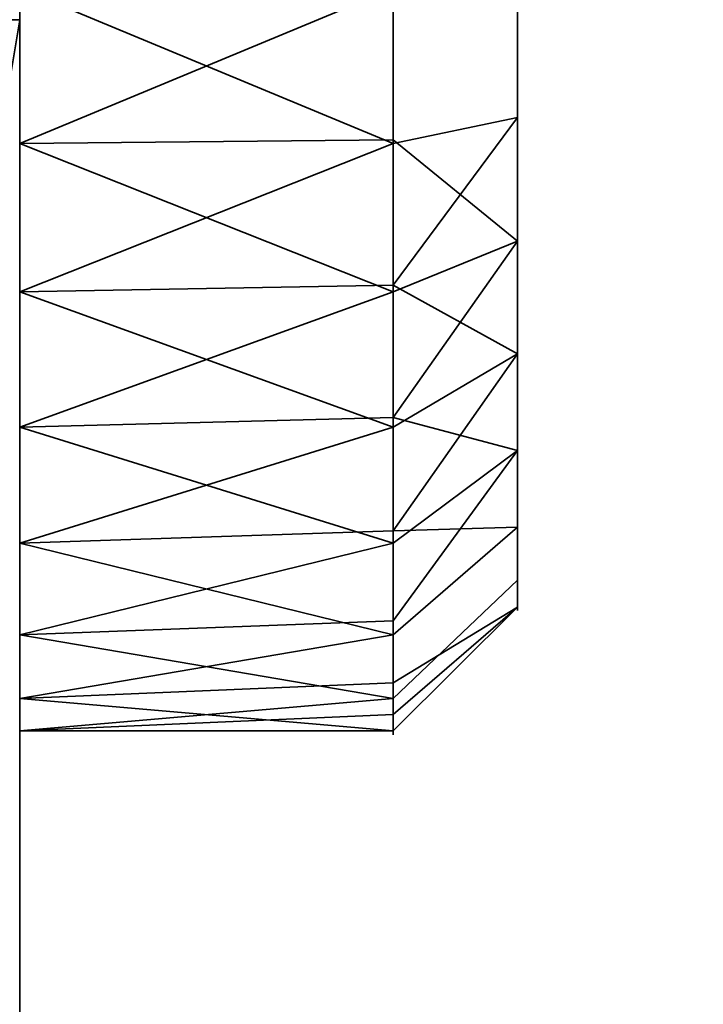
# Model space of a CAD drawing. Header units: millimetres. Extents: x -503 to 6703, y -110 to 193.
# Tile 272 of 656: x 337.5 to 340.25, y -19.58 to -15.63. Entities that reach past the tile are written whole.
import ezdxf

# ---------------------------------------------------------------- set-up
doc = ezdxf.new("R2010")
doc.units = ezdxf.units.MM
doc.layers.add('151', color=7, linetype='Continuous', true_color=0xffffff)

# ---------------------------------------------------------------- blocks, each defined once
blk = doc.blocks.new('UG_SURFACE_068')
at = {"layer": '151', "color": 252, "linetype": 'Continuous', "lineweight": 35}
for points in [[(-368, -14, 2075.2499), (-368, -25.92, 2075.2499), (368, -25.92, 2075.2499), (368, -14, 2075.2499)], [(-366.5, -14, 2073.75), (366.5, -14, 2073.75), (366.5, -25.92, 2073.75), (-366.5, -25.92, 2073.75)]]:
    blk.add_3dface(points, dxfattribs=at)
blk = doc.blocks.new('UG_SURFACE_092')
at = {"layer": '151', "color": 252, "linetype": 'Continuous', "lineweight": 35}
for points in [[(335.5, -22, 331.25), (337.5, -22, 331.25), (337.5, -9, 331.25), (335.5, -9, 331.25)], [(335.5, -9, 322.25), (337.5, -9, 322.25), (337.5, -22, 322.25), (335.5, -22, 322.25)], [(337.5, -9, 331.25), (337.5, -22, 331.25), (337.5, -16.1237, 329.6844), (337.5, -14.8763, 329.6844)], [(337.5, -22, 322.25), (337.5, -9, 322.25), (337.5, -15.5, 323.75), (337.5, -16.7202, 324.0094)], [(339.5, -14.4832, 329.0339), (339.5, -15.5, 329.25), (339.5, -16.5168, 329.0339), (339.5, -15.5, 326.75)], [(339, -15.5, 329.75), (337.5, -14.8763, 329.6844), (337.5, -16.1237, 329.6844)], [(339.5, -16.0198, 324.3046), (339.5, -15.5, 324.25), (339.5, -14.9802, 324.3046), (339.5, -15.5, 326.75)], [(337.4239, -15.373, 339.1327), (337.4239, -15.627, 339.1327), (337.5, -15.627, 338.75), (337.5, -15.373, 338.75)], [(337.4239, -15.627, 336.3673), (337.4239, -15.373, 336.3673), (337.5, -15.373, 336.75), (337.5, -15.627, 336.75)], [(337.4239, -15.373, 317.1327), (337.4239, -15.627, 317.1327), (337.5, -15.627, 316.75), (337.5, -15.373, 316.75)], [(337.4239, -15.627, 314.3673), (337.4239, -15.373, 314.3673), (337.5, -15.373, 314.75), (337.5, -15.627, 314.75)], [(337.5, -15.373, 338.75), (337.5, -15.627, 338.75), (337.5, -15.627, 336.75), (337.5, -15.373, 336.75)], [(337.5, -15.373, 316.75), (337.5, -15.627, 316.75), (337.5, -15.627, 314.75), (337.5, -15.373, 314.75)], [(337.5, -16.1237, 329.6844), (339, -16.1101, 329.6203), (339, -15.5, 329.75)], [(337.5, -15.5, 323.75), (339, -15.5, 323.75), (339, -16.1237, 323.8156)], [(339, -16.1237, 323.8156), (337.5, -16.7202, 324.0094), (337.5, -15.5, 323.75)], [(339.5, -16.5168, 329.0339), (339.5, -15.5, 329.25), (339, -15.5, 329.75), (339, -16.1101, 329.6203)], [(339.5, -15.5, 324.25), (339.5, -16.0198, 324.3046), (339, -16.1237, 323.8156), (339, -15.5, 323.75)], [(339.5, -16.5168, 329.0339), (339.5, -17.3579, 328.4228), (339.5, -17.8776, 327.5225), (339.5, -15.5, 326.75)], [(339.5, -17.8776, 327.5225), (339.5, -17.9863, 326.4887), (339.5, -17.6651, 325.5), (339.5, -15.5, 326.75)], [(339.5, -17.6651, 325.5), (339.5, -16.9695, 324.7274), (339.5, -16.0198, 324.3046), (339.5, -15.5, 326.75)], [(337.2835, -16.9212, 316.75), (337.5, -15.627, 316.75), (337.4239, -15.627, 317.1327), (337.2102, -16.9041, 317.1327)], [(337.2102, -16.9041, 314.3673), (337.4239, -15.627, 314.3673), (337.5, -15.627, 314.75), (337.2835, -16.9212, 314.75)], [(337.2102, -16.9041, 336.3673), (337.4239, -15.627, 336.3673), (337.5, -15.627, 336.75), (337.2835, -16.9212, 336.75)], [(337.2835, -16.9212, 338.75), (337.5, -15.627, 338.75), (337.4239, -15.627, 339.1327), (337.2102, -16.9041, 339.1327)], [(337.5, -15.627, 336.75), (337.5, -15.627, 338.75), (337.2835, -16.9212, 338.75), (337.2835, -16.9212, 336.75)], [(337.5, -15.627, 314.75), (337.5, -15.627, 316.75), (337.2835, -16.9212, 316.75), (337.2835, -16.9212, 314.75)], [(339, -16.6935, 324.0693), (339, -16.1237, 323.8156), (339.5, -16.0198, 324.3046), (339.5, -16.9695, 324.7274)], [(339, -16.7202, 329.4906), (339, -16.1101, 329.6203), (337.5, -16.1237, 329.6844)], [(337.5, -22, 331.25), (337.5, -17.2634, 329.1771), (337.5, -16.1237, 329.6844)], [(339, -16.7202, 329.4906), (337.5, -16.1237, 329.6844), (337.5, -17.2634, 329.1771)], [(339, -16.1237, 323.8156), (339, -16.6935, 324.0693), (337.5, -16.7202, 324.0094)], [(339, -16.1101, 329.6203), (339, -16.7202, 329.4906), (339.5, -16.5168, 329.0339)], [(339.5, -16.5168, 329.0339), (339, -16.7202, 329.4906), (339, -17.2248, 329.124)], [(339, -17.2248, 329.124), (339, -17.7294, 328.7574), (339.5, -17.3579, 328.4228), (339.5, -16.5168, 329.0339)], [(337.5, -16.7202, 324.0094), (339, -16.6935, 324.0693), (339, -17.2634, 324.3229)], [(337.5, -22, 322.25), (337.5, -16.7202, 324.0094), (337.5, -17.7294, 324.7426)], [(337.5, -17.2634, 329.1771), (339, -17.2248, 329.124), (339, -16.7202, 329.4906)], [(339, -17.2634, 324.3229), (337.5, -17.7294, 324.7426), (337.5, -16.7202, 324.0094)], [(339.5, -16.9695, 324.7274), (339, -17.2634, 324.3229), (339, -16.6935, 324.0693)], [(339, -17.6807, 324.7865), (339, -17.2634, 324.3229), (339.5, -16.9695, 324.7274), (339.5, -17.6651, 325.5)], [(339, -17.7294, 328.7574), (339, -17.2248, 329.124), (337.5, -17.2634, 329.1771)], [(337.5, -18.0981, 328.25), (337.5, -17.2634, 329.1771), (337.5, -22, 331.25)], [(339, -17.7294, 328.7574), (337.5, -17.2634, 329.1771), (337.5, -18.0981, 328.25)], [(339, -17.2634, 324.3229), (339, -17.6807, 324.7865), (337.5, -17.7294, 324.7426)], [(339.5, -17.3579, 328.4228), (339, -17.7294, 328.7574), (339, -18.0413, 328.2172)], [(339, -18.0413, 328.2172), (339, -18.3532, 327.677), (339.5, -17.8776, 327.5225), (339.5, -17.3579, 328.4228)], [(339.5, -17.6651, 325.5), (339, -18.0981, 325.25), (339, -17.6807, 324.7865)], [(339, -18.2908, 325.8432), (339, -18.0981, 325.25), (339.5, -17.6651, 325.5), (339.5, -17.9863, 326.4887)], [(337.5, -17.7294, 324.7426), (339, -17.6807, 324.7865), (339, -18.0981, 325.25)], [(337.5, -17.7294, 324.7426), (337.5, -18.3532, 325.8229), (337.5, -22, 322.25)], [(337.5, -18.0981, 328.25), (339, -18.0413, 328.2172), (339, -17.7294, 328.7574)], [(337.5, -18.3532, 325.8229), (337.5, -17.7294, 324.7426), (339, -18.0981, 325.25)], [(339.5, -17.9863, 326.4887), (339.5, -17.8776, 327.5225), (339, -18.3532, 327.677), (339, -18.4184, 327.0567)], [(339.5, -17.9863, 326.4887), (339, -18.4836, 326.4364), (339, -18.2908, 325.8432)], [(339, -18.4184, 327.0567), (339, -18.4836, 326.4364), (339.5, -17.9863, 326.4887)], [(339, -18.3532, 327.677), (339, -18.0413, 328.2172), (337.5, -18.0981, 328.25)], [(337.5, -22, 331.25), (337.5, -18.4836, 327.0636), (337.5, -18.0981, 328.25)], [(337.5, -18.0981, 328.25), (337.5, -18.4836, 327.0636), (339, -18.3532, 327.677)], [(339, -18.0981, 325.25), (339, -18.2908, 325.8432), (337.5, -18.3532, 325.8229)], [(337.5, -18.3532, 325.8229), (339, -18.2908, 325.8432), (339, -18.4836, 326.4364)], [(337.5, -22, 331.25), (337.5, -22, 322.25), (337.5, -18.3532, 325.8229), (337.5, -18.4836, 327.0636)], [(337.5, -18.4836, 327.0636), (339, -18.4184, 327.0567), (339, -18.3532, 327.677)], [(339, -18.4836, 326.4364), (337.5, -18.4836, 327.0636), (337.5, -18.3532, 325.8229)], [(339, -18.4836, 326.4364), (339, -18.4184, 327.0567), (337.5, -18.4836, 327.0636)]]:
    blk.add_3dface(points, dxfattribs=at)
blk = doc.blocks.new('UG_SURFACE_100')
at = {"layer": '151', "color": 252, "linetype": 'Continuous', "lineweight": 35}
for points in [[(335.5, -22, 1766.25), (337.5, -22, 1766.25), (337.5, -9, 1766.25), (335.5, -9, 1766.25)], [(335.5, -9, 1757.25), (337.5, -9, 1757.25), (337.5, -22, 1757.25), (335.5, -22, 1757.25)], [(337.5, -9, 1766.25), (337.5, -22, 1766.25), (337.5, -16.1237, 1764.6844), (337.5, -14.8763, 1764.6844)], [(337.5, -22, 1757.25), (337.5, -9, 1757.25), (337.5, -15.5, 1758.75), (337.5, -16.7202, 1759.0094)], [(339.5, -14.4832, 1764.0339), (339.5, -15.5, 1764.25), (339.5, -16.5168, 1764.0339), (339.5, -15.5, 1761.75)], [(337.5, -14.8763, 1764.6844), (337.5, -16.1237, 1764.6844), (339, -15.5, 1764.75)], [(339.5, -16.0198, 1759.3046), (339.5, -15.5, 1759.25), (339.5, -14.9802, 1759.3046), (339.5, -15.5, 1761.75)], [(337.4239, -15.373, 1774.1327), (337.4239, -15.627, 1774.1327), (337.5, -15.627, 1773.7499), (337.5, -15.373, 1773.7499)], [(337.4239, -15.627, 1771.3673), (337.4239, -15.373, 1771.3673), (337.5, -15.373, 1771.75), (337.5, -15.627, 1771.75)], [(337.4239, -15.373, 1752.1327), (337.4239, -15.627, 1752.1327), (337.5, -15.627, 1751.75), (337.5, -15.373, 1751.75)], [(337.4239, -15.627, 1749.3674), (337.4239, -15.373, 1749.3674), (337.5, -15.373, 1749.75), (337.5, -15.627, 1749.75)], [(337.5, -15.373, 1773.7499), (337.5, -15.627, 1773.7499), (337.5, -15.627, 1771.75), (337.5, -15.373, 1771.75)], [(337.5, -15.373, 1751.75), (337.5, -15.627, 1751.75), (337.5, -15.627, 1749.75), (337.5, -15.373, 1749.75)], [(337.5, -16.1237, 1764.6844), (339, -16.1101, 1764.6203), (339, -15.5, 1764.75)], [(337.5, -15.5, 1758.75), (339, -15.5, 1758.75), (339, -16.1237, 1758.8155)], [(339, -16.1237, 1758.8155), (337.5, -16.7202, 1759.0094), (337.5, -15.5, 1758.75)], [(339.5, -16.5168, 1764.0339), (339.5, -15.5, 1764.25), (339, -15.5, 1764.75), (339, -16.1101, 1764.6203)], [(339.5, -15.5, 1759.25), (339.5, -16.0198, 1759.3046), (339, -16.1237, 1758.8155), (339, -15.5, 1758.75)], [(339.5, -16.5168, 1764.0339), (339.5, -17.3579, 1763.4228), (339.5, -17.8776, 1762.5226), (339.5, -15.5, 1761.75)], [(339.5, -17.8776, 1762.5226), (339.5, -17.9863, 1761.4887), (339.5, -17.6651, 1760.5), (339.5, -15.5, 1761.75)], [(339.5, -17.6651, 1760.5), (339.5, -16.9695, 1759.7275), (339.5, -16.0198, 1759.3046), (339.5, -15.5, 1761.75)], [(337.2835, -16.9212, 1751.75), (337.5, -15.627, 1751.75), (337.4239, -15.627, 1752.1327), (337.2102, -16.9041, 1752.1327)], [(337.2102, -16.9041, 1749.3674), (337.4239, -15.627, 1749.3674), (337.5, -15.627, 1749.75), (337.2835, -16.9212, 1749.75)], [(337.2102, -16.9041, 1771.3673), (337.4239, -15.627, 1771.3673), (337.5, -15.627, 1771.75), (337.2835, -16.9212, 1771.75)], [(337.2835, -16.9212, 1773.7499), (337.5, -15.627, 1773.7499), (337.4239, -15.627, 1774.1327), (337.2102, -16.9041, 1774.1327)], [(337.5, -15.627, 1771.75), (337.5, -15.627, 1773.7499), (337.2835, -16.9212, 1773.7499), (337.2835, -16.9212, 1771.75)], [(337.5, -15.627, 1749.75), (337.5, -15.627, 1751.75), (337.2835, -16.9212, 1751.75), (337.2835, -16.9212, 1749.75)], [(339.5, -16.0198, 1759.3046), (339.5, -16.9695, 1759.7275), (339, -17.2634, 1759.323), (339, -16.6935, 1759.0692)], [(339, -16.6935, 1759.0692), (339, -16.1237, 1758.8155), (339.5, -16.0198, 1759.3046)], [(339, -16.7202, 1764.4906), (339, -16.1101, 1764.6203), (337.5, -16.1237, 1764.6844)], [(337.5, -22, 1766.25), (337.5, -17.2634, 1764.1771), (337.5, -16.1237, 1764.6844)], [(339, -16.7202, 1764.4906), (337.5, -16.1237, 1764.6844), (337.5, -17.2634, 1764.1771)], [(339, -16.1237, 1758.8155), (339, -16.6935, 1759.0692), (337.5, -16.7202, 1759.0094)], [(339, -16.1101, 1764.6203), (339, -16.7202, 1764.4906), (339.5, -16.5168, 1764.0339)], [(339.5, -17.3579, 1763.4228), (339.5, -16.5168, 1764.0339), (339, -16.7202, 1764.4906), (339, -17.2248, 1764.124)], [(337.5, -16.7202, 1759.0094), (339, -16.6935, 1759.0692), (339, -17.2634, 1759.323)], [(337.5, -22, 1757.25), (337.5, -16.7202, 1759.0094), (337.5, -17.7294, 1759.7426)], [(337.5, -17.2634, 1764.1771), (339, -17.2248, 1764.124), (339, -16.7202, 1764.4906)], [(337.5, -17.7294, 1759.7426), (337.5, -16.7202, 1759.0094), (339, -17.2634, 1759.323)], [(339.5, -16.9695, 1759.7275), (339.5, -17.6651, 1760.5), (339, -18.0981, 1760.25), (339, -17.6807, 1759.7865)], [(339, -17.6807, 1759.7865), (339, -17.2634, 1759.323), (339.5, -16.9695, 1759.7275)], [(339, -17.7294, 1763.7573), (339, -17.2248, 1764.124), (337.5, -17.2634, 1764.1771)], [(339, -17.2248, 1764.124), (339, -17.7294, 1763.7573), (339.5, -17.3579, 1763.4228)], [(337.5, -22, 1766.25), (337.5, -18.0981, 1763.25), (337.5, -17.2634, 1764.1771)], [(337.5, -17.2634, 1764.1771), (337.5, -18.0981, 1763.25), (339, -17.7294, 1763.7573)], [(339, -17.2634, 1759.323), (339, -17.6807, 1759.7865), (337.5, -17.7294, 1759.7426)], [(339.5, -17.3579, 1763.4228), (339, -17.7294, 1763.7573), (339, -18.0413, 1763.2172)], [(339, -18.0413, 1763.2172), (339, -18.3532, 1762.6771), (339.5, -17.8776, 1762.5226), (339.5, -17.3579, 1763.4228)], [(339, -18.2908, 1760.8432), (339, -18.0981, 1760.25), (339.5, -17.6651, 1760.5), (339.5, -17.9863, 1761.4887)], [(337.5, -17.7294, 1759.7426), (339, -17.6807, 1759.7865), (339, -18.0981, 1760.25)], [(337.5, -22, 1757.25), (337.5, -17.7294, 1759.7426), (337.5, -18.3532, 1760.8229)], [(337.5, -18.0981, 1763.25), (339, -18.0413, 1763.2172), (339, -17.7294, 1763.7573)], [(339, -18.0981, 1760.25), (337.5, -18.3532, 1760.8229), (337.5, -17.7294, 1759.7426)], [(339.5, -17.9863, 1761.4887), (339.5, -17.8776, 1762.5226), (339, -18.3532, 1762.6771), (339, -18.4184, 1762.0567)], [(339.5, -17.9863, 1761.4887), (339, -18.4836, 1761.4365), (339, -18.2908, 1760.8432)], [(339, -18.4184, 1762.0567), (339, -18.4836, 1761.4365), (339.5, -17.9863, 1761.4887)], [(339, -18.3532, 1762.6771), (339, -18.0413, 1763.2172), (337.5, -18.0981, 1763.25)], [(337.5, -18.4836, 1762.0636), (337.5, -18.0981, 1763.25), (337.5, -22, 1766.25)], [(339, -18.3532, 1762.6771), (337.5, -18.0981, 1763.25), (337.5, -18.4836, 1762.0636)], [(339, -18.0981, 1760.25), (339, -18.2908, 1760.8432), (337.5, -18.3532, 1760.8229)], [(337.5, -18.3532, 1760.8229), (339, -18.2908, 1760.8432), (339, -18.4836, 1761.4365)], [(337.5, -18.3532, 1760.8229), (337.5, -18.4836, 1762.0636), (337.5, -22, 1766.25), (337.5, -22, 1757.25)], [(337.5, -18.4836, 1762.0636), (339, -18.4184, 1762.0567), (339, -18.3532, 1762.6771)], [(337.5, -18.4836, 1762.0636), (337.5, -18.3532, 1760.8229), (339, -18.4836, 1761.4365)], [(339, -18.4836, 1761.4365), (339, -18.4184, 1762.0567), (337.5, -18.4836, 1762.0636)]]:
    blk.add_3dface(points, dxfattribs=at)
blk = doc.blocks.new('UG_SURFACE_104')
at = {"layer": '151', "color": 252, "linetype": 'Continuous', "lineweight": 35}
for points in [[(335.5, -22, 1516.25), (337.5, -22, 1516.25), (337.5, -9, 1516.25), (335.5, -9, 1516.25)], [(335.5, -9, 1507.25), (337.5, -9, 1507.25), (337.5, -22, 1507.25), (335.5, -22, 1507.25)], [(337.5, -9, 1516.25), (337.5, -22, 1516.25), (337.5, -16.1237, 1514.6844), (337.5, -14.8763, 1514.6844)], [(337.5, -22, 1507.25), (337.5, -9, 1507.25), (337.5, -15.5, 1508.75), (337.5, -16.7202, 1509.0094)], [(339.5, -14.4832, 1514.0339), (339.5, -15.5, 1514.25), (339.5, -16.5168, 1514.0339), (339.5, -15.5, 1511.75)], [(337.5, -14.8763, 1514.6844), (337.5, -16.1237, 1514.6844), (339, -15.5, 1514.75)], [(339.5, -16.0198, 1509.3046), (339.5, -15.5, 1509.25), (339.5, -14.9802, 1509.3046), (339.5, -15.5, 1511.75)], [(337.4239, -15.373, 1524.1327), (337.4239, -15.627, 1524.1327), (337.5, -15.627, 1523.7499), (337.5, -15.373, 1523.7499)], [(337.4239, -15.627, 1521.3673), (337.4239, -15.373, 1521.3673), (337.5, -15.373, 1521.75), (337.5, -15.627, 1521.75)], [(337.4239, -15.373, 1502.1327), (337.4239, -15.627, 1502.1327), (337.5, -15.627, 1501.75), (337.5, -15.373, 1501.75)], [(337.4239, -15.627, 1499.3674), (337.4239, -15.373, 1499.3674), (337.5, -15.373, 1499.75), (337.5, -15.627, 1499.75)], [(337.5, -15.373, 1523.7499), (337.5, -15.627, 1523.7499), (337.5, -15.627, 1521.75), (337.5, -15.373, 1521.75)], [(337.5, -15.373, 1501.75), (337.5, -15.627, 1501.75), (337.5, -15.627, 1499.75), (337.5, -15.373, 1499.75)], [(337.5, -16.1237, 1514.6844), (339, -16.1101, 1514.6203), (339, -15.5, 1514.75)], [(337.5, -15.5, 1508.75), (339, -15.5, 1508.75), (339, -16.1237, 1508.8155)], [(339, -16.1237, 1508.8155), (337.5, -16.7202, 1509.0094), (337.5, -15.5, 1508.75)], [(339.5, -16.5168, 1514.0339), (339.5, -15.5, 1514.25), (339, -15.5, 1514.75), (339, -16.1101, 1514.6203)], [(339.5, -15.5, 1509.25), (339.5, -16.0198, 1509.3046), (339, -16.1237, 1508.8155), (339, -15.5, 1508.75)], [(339.5, -16.5168, 1514.0339), (339.5, -17.3579, 1513.4228), (339.5, -17.8776, 1512.5226), (339.5, -15.5, 1511.75)], [(339.5, -17.8776, 1512.5226), (339.5, -17.9863, 1511.4887), (339.5, -17.6651, 1510.5), (339.5, -15.5, 1511.75)], [(339.5, -17.6651, 1510.5), (339.5, -16.9695, 1509.7275), (339.5, -16.0198, 1509.3046), (339.5, -15.5, 1511.75)], [(337.2835, -16.9212, 1501.75), (337.5, -15.627, 1501.75), (337.4239, -15.627, 1502.1327), (337.2102, -16.9041, 1502.1327)], [(337.2102, -16.9041, 1499.3674), (337.4239, -15.627, 1499.3674), (337.5, -15.627, 1499.75), (337.2835, -16.9212, 1499.75)], [(337.2102, -16.9041, 1521.3673), (337.4239, -15.627, 1521.3673), (337.5, -15.627, 1521.75), (337.2835, -16.9212, 1521.75)], [(337.2835, -16.9212, 1523.7499), (337.5, -15.627, 1523.7499), (337.4239, -15.627, 1524.1327), (337.2102, -16.9041, 1524.1327)], [(337.5, -15.627, 1521.75), (337.5, -15.627, 1523.7499), (337.2835, -16.9212, 1523.7499), (337.2835, -16.9212, 1521.75)], [(337.5, -15.627, 1499.75), (337.5, -15.627, 1501.75), (337.2835, -16.9212, 1501.75), (337.2835, -16.9212, 1499.75)], [(339.5, -16.0198, 1509.3046), (339.5, -16.9695, 1509.7275), (339, -17.2634, 1509.323), (339, -16.6935, 1509.0692)], [(339, -16.6935, 1509.0692), (339, -16.1237, 1508.8155), (339.5, -16.0198, 1509.3046)], [(339, -16.7202, 1514.4906), (339, -16.1101, 1514.6203), (337.5, -16.1237, 1514.6844)], [(337.5, -22, 1516.25), (337.5, -17.2634, 1514.1771), (337.5, -16.1237, 1514.6844)], [(339, -16.7202, 1514.4906), (337.5, -16.1237, 1514.6844), (337.5, -17.2634, 1514.1771)], [(339, -16.1237, 1508.8155), (339, -16.6935, 1509.0692), (337.5, -16.7202, 1509.0094)], [(339, -16.1101, 1514.6203), (339, -16.7202, 1514.4906), (339.5, -16.5168, 1514.0339)], [(339.5, -17.3579, 1513.4228), (339.5, -16.5168, 1514.0339), (339, -16.7202, 1514.4906), (339, -17.2248, 1514.124)], [(337.5, -16.7202, 1509.0094), (339, -16.6935, 1509.0692), (339, -17.2634, 1509.323)], [(337.5, -22, 1507.25), (337.5, -16.7202, 1509.0094), (337.5, -17.7294, 1509.7426)], [(337.5, -17.2634, 1514.1771), (339, -17.2248, 1514.124), (339, -16.7202, 1514.4906)], [(337.5, -17.7294, 1509.7426), (337.5, -16.7202, 1509.0094), (339, -17.2634, 1509.323)], [(339.5, -16.9695, 1509.7275), (339.5, -17.6651, 1510.5), (339, -18.0981, 1510.25), (339, -17.6807, 1509.7865)], [(339, -17.6807, 1509.7865), (339, -17.2634, 1509.323), (339.5, -16.9695, 1509.7275)], [(339, -17.7294, 1513.7573), (339, -17.2248, 1514.124), (337.5, -17.2634, 1514.1771)], [(339, -17.2248, 1514.124), (339, -17.7294, 1513.7573), (339.5, -17.3579, 1513.4228)], [(337.5, -22, 1516.25), (337.5, -18.0981, 1513.25), (337.5, -17.2634, 1514.1771)], [(339, -17.7294, 1513.7573), (337.5, -17.2634, 1514.1771), (337.5, -18.0981, 1513.25)], [(339, -17.2634, 1509.323), (339, -17.6807, 1509.7865), (337.5, -17.7294, 1509.7426)], [(339.5, -17.3579, 1513.4228), (339, -17.7294, 1513.7573), (339, -18.0413, 1513.2172)], [(339, -18.0413, 1513.2172), (339, -18.3532, 1512.6771), (339.5, -17.8776, 1512.5226), (339.5, -17.3579, 1513.4228)], [(339, -18.2908, 1510.8432), (339, -18.0981, 1510.25), (339.5, -17.6651, 1510.5), (339.5, -17.9863, 1511.4887)], [(337.5, -17.7294, 1509.7426), (339, -17.6807, 1509.7865), (339, -18.0981, 1510.25)], [(337.5, -22, 1507.25), (337.5, -17.7294, 1509.7426), (337.5, -18.3532, 1510.8229)], [(337.5, -18.0981, 1513.25), (339, -18.0413, 1513.2172), (339, -17.7294, 1513.7573)], [(339, -18.0981, 1510.25), (337.5, -18.3532, 1510.8229), (337.5, -17.7294, 1509.7426)], [(339.5, -17.9863, 1511.4887), (339.5, -17.8776, 1512.5226), (339, -18.3532, 1512.6771), (339, -18.4184, 1512.0567)], [(339.5, -17.9863, 1511.4887), (339, -18.4836, 1511.4365), (339, -18.2908, 1510.8432)], [(339, -18.4184, 1512.0567), (339, -18.4836, 1511.4365), (339.5, -17.9863, 1511.4887)], [(339, -18.3532, 1512.6771), (339, -18.0413, 1513.2172), (337.5, -18.0981, 1513.25)], [(337.5, -18.4836, 1512.0636), (337.5, -18.0981, 1513.25), (337.5, -22, 1516.25)], [(337.5, -18.0981, 1513.25), (337.5, -18.4836, 1512.0636), (339, -18.3532, 1512.6771)], [(339, -18.0981, 1510.25), (339, -18.2908, 1510.8432), (337.5, -18.3532, 1510.8229)], [(337.5, -18.3532, 1510.8229), (339, -18.2908, 1510.8432), (339, -18.4836, 1511.4365)], [(337.5, -18.3532, 1510.8229), (337.5, -18.4836, 1512.0636), (337.5, -22, 1516.25), (337.5, -22, 1507.25)], [(337.5, -18.4836, 1512.0636), (339, -18.4184, 1512.0567), (339, -18.3532, 1512.6771)], [(339, -18.4836, 1511.4365), (337.5, -18.4836, 1512.0636), (337.5, -18.3532, 1510.8229)], [(339, -18.4836, 1511.4365), (339, -18.4184, 1512.0567), (337.5, -18.4836, 1512.0636)]]:
    blk.add_3dface(points, dxfattribs=at)

msp = doc.modelspace()

# ---------------------------------------------------------------- linework, layer by layer
at = {"layer": '151', "color": 252, "linetype": 'Continuous', "lineweight": -3, "true_color": 0x939598, "extrusion": (-1, 0, 0)}
for centre in [(15.5, 326.75, -339), (15.5, 1761.75, -339), (15.5, 1511.75, -339)]:
    msp.add_circle(centre, 3, dxfattribs=at)
at = {"layer": '151', "color": 252, "linetype": 'Continuous', "lineweight": -3, "true_color": 0x939598, "extrusion": (1, 0, 0)}
for centre in [(-15.5, 326.75, 339.5), (-15.5, 1761.75, 339.5), (-15.5, 1511.75, 339.5)]:
    msp.add_circle(centre, 2.5, dxfattribs=at)

# ---------------------------------------------------------------- block references
at = {"layer": '151', "color": 252, "linetype": 'Continuous', "lineweight": -3, "true_color": 0x939598}
for name in ['UG_SURFACE_068', 'UG_SURFACE_092', 'UG_SURFACE_100', 'UG_SURFACE_104']:
    msp.add_blockref(name, (0, 0), dxfattribs=at)

doc.saveas('drawing.dxf')
